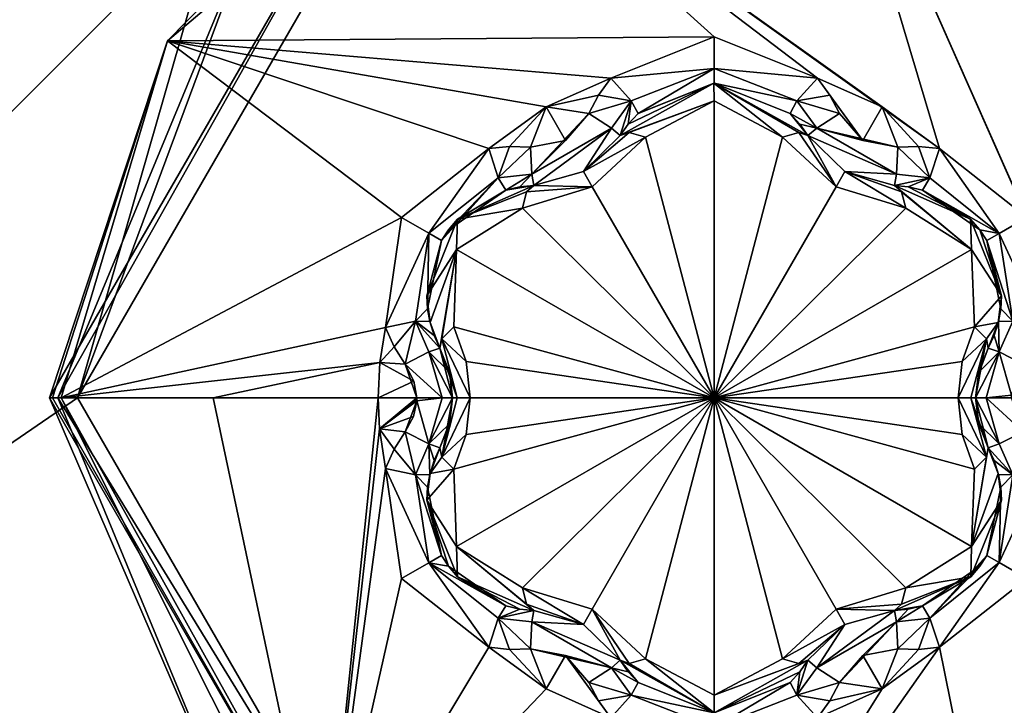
# Model space of a CAD drawing. Header units: metres. Extents: x -205 to 205, y -82 to 82.
# Tile 286 of 426: x 31.04 to 38.07, y 46.8 to 51.7. Entities that reach past the tile are written whole.
import ezdxf

# ---------------------------------------------------------------- set-up
doc = ezdxf.new("R2010")
doc.units = ezdxf.units.M
doc.layers.add('solid_PRT0003', color=7, linetype='CONTINUOUS')

msp = doc.modelspace()

# ---------------------------------------------------------------- linework, layer by layer
at = {"layer": 'solid_PRT0003'}
for points in [[(0, -75), (0, 75), (200, 75)], [(200, -75), (0, -75), (200, 75)], [(24.12355, 47.959885, 1.5), (33.837666, 56.110996, 1.5), (0, 75, 1.5)], [(155.12355, 47.959885, 1.5), (164.837662, 56.110996, 1.5), (0, 75, 1.5)], [(152.359421, 46.364033, 1.5), (155.12355, 47.959885, 1.5), (0, 75, 1.5)], [(82.463356, 59.144901, 1.5), (152.359421, 46.364033, 1.5), (0, 75, 1.5)], [(24.467134, 47.550419, 1.654846), (33.837666, 56.110996, 1.5), (24.12355, 47.959885, 1.5)], [(34.181252, 55.70153, 1.654846), (33.837666, 56.110996, 1.5), (24.467134, 47.550419, 1.654846)], [(34.181252, 55.70153, 1.654846), (24.467134, 47.550419, 1.654846), (24.704315, 47.267757, 2.071429)], [(34.181252, 55.70153, 1.654846), (24.704315, 47.267757, 2.071429), (32.349442, 53.761646, 1.962234)], [(31.757359, 53.242641, 1.989862), (32.349442, 53.761646, 1.962234), (24.704315, 47.267757, 2.071429)], [(37.610207, 50.782112, 18.393747), (36.76886, 53.602894, 17.260666), (34.126003, 53.273865, 17.260666)], [(38.320641, 50.101761, 18.339132), (39.160896, 52.433151, 17.260666), (36.76886, 53.602894, 17.260666)], [(38.234951, 50.290222, 18.335142), (36.76886, 53.602894, 17.260666), (37.610207, 50.782112, 18.393747)], [(38.320641, 50.101761, 18.339132), (36.76886, 53.602894, 17.260666), (38.234951, 50.290222, 18.335142)], [(32.093388, 51.552677, 17.260666), (34.126003, 53.273865, 17.260666), (33.624992, 53.113617, 17.098219)], [(36.000004, 51.580647, 18.335138), (34.126003, 53.273865, 17.260666), (32.093388, 51.552677, 17.260666)], [(37.200874, 51.080048, 18.393747), (34.126003, 53.273865, 17.260666), (36.738251, 51.285534, 18.393747)], [(36.000004, 51.580647, 18.335138), (36.738251, 51.285534, 18.393747), (34.126003, 53.273865, 17.260666)], [(37.610207, 50.782112, 18.393747), (34.126003, 53.273865, 17.260666), (37.200874, 51.080048, 18.393747)], [(22.412584, 43.790237, 12.882648), (31.964466, 53.035534, 13.207107), (31.757359, 53.242641, 12.5)], [(22.444714, 43.914734, 12.646502), (22.412584, 43.790237, 12.882648), (31.757359, 53.242641, 12.5)], [(22.479185, 43.964466, 12.5), (22.444714, 43.914734, 12.646502), (31.757359, 53.242641, 12.5)], [(31.757359, 53.242641, 12.5), (23.929039, 45.414322, 3.196684), (22.479185, 43.964466, 3.444855)], [(22.479185, 43.964466, 12.5), (31.757359, 53.242641, 12.5), (22.479185, 43.964466, 3.444855)], [(31.757359, 53.242641, 12.5), (25.196232, 46.681515, 3.004873), (23.929039, 45.414322, 3.196684)], [(31.576914, 53.062195, 2.029376), (31.757359, 53.242641, 1.989862), (24.704315, 47.267757, 2.071429)], [(31.757359, 53.242641, 12.5), (28.7278, 50.213081, 2.590601), (25.196232, 46.681515, 3.004873)], [(31.757359, 53.242641, 12.5), (31.405127, 52.890408, 2.071429), (28.7278, 50.213081, 2.590601)], [(31.576914, 53.062195, 2.029376), (24.704315, 47.267757, 2.071429), (31.405127, 52.890408, 2.071429)], [(31.25, 49, 13.7), (31.25, 49, 17.098219), (33.624992, 53.113617, 17.098219)], [(32.093388, 51.552677, 17.260666), (33.624992, 53.113617, 17.098219), (31.25, 49, 17.098219)], [(33.624992, 53.113617, 13.7), (31.25, 49, 13.7), (33.624992, 53.113617, 17.098219)], [(31.308578, 49, 13.558578), (31.25, 49, 13.7), (33.624992, 53.113617, 13.7)], [(32.682663, 52.317337, 13.558578), (31.308578, 49, 13.558578), (33.624992, 53.113617, 13.7)], [(22.412584, 43.790237, 12.882648), (22.59115, 43.655769, 13.211638), (31.964466, 53.035534, 13.207107)], [(22.59115, 43.655769, 13.211638), (23.042608, 43.498199, 13.462326), (31.964466, 53.035534, 13.207107)], [(23.042608, 43.498199, 13.462326), (23.428932, 43.5, 13.5), (31.964466, 53.035534, 13.207107)], [(31.964466, 53.035534, 13.207107), (23.428932, 43.5, 13.5), (32.464466, 52.535534, 13.5)], [(33.724743, 52.940262, 13.5), (32.464466, 52.535534, 13.5), (31.450001, 49, 13.5)], [(32.682663, 52.317337, 13.558578), (33.724743, 52.940262, 13.5), (31.450001, 49, 13.5)], [(31.405127, 52.890408, 2.071429), (24.704315, 47.267757, 2.071429), (24.913517, 47.01844, 2.585031)], [(28.7278, 50.213081, 2.590601), (31.405127, 52.890408, 2.071429), (24.913517, 47.01844, 2.585031)], [(31.450001, 49, 13.5), (32.464466, 52.535534, 13.5), (23.428932, 43.5, 13.5)], [(32.682663, 52.317337, 13.558578), (31.450001, 49, 13.5), (31.308578, 49, 13.558578)], [(31.272049, 49, 17.189507), (32.093388, 51.552677, 17.260666), (31.25, 49, 17.098219)], [(31.272049, 49, 17.189507), (31.333334, 49, 17.260666), (32.093388, 51.552677, 17.260666)], [(33.765095, 50.290321, 18.33514), (32.093388, 51.552677, 17.260666), (31.333334, 49, 17.260666)], [(36.000004, 51.580647, 18.335138), (32.093388, 51.552677, 17.260666), (35.261749, 51.285534, 18.393747)], [(34.799061, 51.080006, 18.393747), (32.093388, 51.552677, 17.260666), (34.389793, 50.782112, 18.393747)], [(33.765095, 50.290321, 18.33514), (34.389793, 50.782112, 18.393747), (32.093388, 51.552677, 17.260666)], [(35.261749, 51.285534, 18.393747), (32.093388, 51.552677, 17.260666), (34.799061, 51.080006, 18.393747)], [(36, 51.354477, 18.301785), (36.000004, 51.580647, 18.335138), (35.261749, 51.285534, 18.393747)], [(36, 51.354477, 18.301785), (36.738251, 51.285534, 18.393747), (36.000004, 51.580647, 18.335138)], [(35.408405, 51.123291, 18.352715), (36, 51.354477, 18.301785), (35.261749, 51.285534, 18.393747)], [(35.408405, 51.123291, 18.352715), (35.45715, 51.033001, 18.155281), (36, 51.354477, 18.301785)], [(35.45715, 51.033001, 18.155281), (36, 51.25, 18.098503), (36, 51.354477, 18.301785)], [(36, 51.354477, 18.301785), (36.591599, 51.123291, 18.352713), (36.738251, 51.285534, 18.393747)], [(36, 51.354477, 18.301785), (36, 51.25, 18.098503), (36.591599, 51.123291, 18.352713)], [(35.173611, 51.164639, 18.416397), (35.261749, 51.285534, 18.393747), (34.799061, 51.080006, 18.393747)], [(35.408405, 51.123291, 18.352715), (35.261749, 51.285534, 18.393747), (35.173611, 51.164639, 18.416397)], [(35.329273, 50.875149, 18.184393), (35.329273, 50.875149, 16.770613), (35.999256, 51.25, 16.884211)], [(35.99995, 51.124992, 16.667706), (35.999256, 51.25, 16.884211), (35.329273, 50.875149, 16.770613)], [(35.386734, 50.956524, 18.172403), (35.329273, 50.875149, 18.184393), (35.999256, 51.25, 16.884211)], [(35.386734, 50.956524, 18.172403), (35.999256, 51.25, 16.884211), (35.45715, 51.033001, 18.155281)], [(35.999256, 51.25, 16.884211), (36, 51.25, 18.098503), (35.45715, 51.033001, 18.155281)], [(35.999256, 51.25, 16.884211), (36.670727, 50.875149, 16.770613), (36, 51.25, 18.098503)], [(36.60606, 50.896801, 16.639412), (36.670727, 50.875149, 16.770613), (35.999256, 51.25, 16.884211)], [(36.489532, 50.865055, 16.554106), (36.60606, 50.896801, 16.639412), (35.999256, 51.25, 16.884211)], [(35.99995, 51.124992, 16.667706), (36.489532, 50.865055, 16.554106), (35.999256, 51.25, 16.884211)], [(36, 51.25, 18.098503), (36.54285, 51.033001, 18.155281), (36.591599, 51.123291, 18.352713)], [(36.670727, 50.875149, 16.770613), (36.54285, 51.033001, 18.155281), (36, 51.25, 18.098503)], [(36.591599, 51.123291, 18.352713), (36.826378, 51.164654, 18.416395), (36.738251, 51.285534, 18.393747)], [(37.062168, 50.840317, 18.43961), (36.738251, 51.285534, 18.393747), (36.826378, 51.164654, 18.416395)], [(37.062168, 50.840317, 18.43961), (37.200874, 51.080048, 18.393747), (36.738251, 51.285534, 18.393747)], [(35.104176, 51.033775, 18.432564), (35.173611, 51.164639, 18.416397), (34.799061, 51.080006, 18.393747)], [(35.408405, 51.123291, 18.352715), (35.173611, 51.164639, 18.416397), (35.104176, 51.033775, 18.432564)], [(36.591599, 51.123291, 18.352713), (36.895824, 51.033775, 18.432564), (36.826378, 51.164654, 18.416395)], [(37.062168, 50.840317, 18.43961), (36.826378, 51.164654, 18.416395), (36.895824, 51.033775, 18.432564)], [(35.265926, 50.929127, 18.369303), (35.408405, 51.123291, 18.352715), (35.104176, 51.033775, 18.432564)], [(35.265926, 50.929127, 18.369303), (35.329273, 50.875149, 18.184393), (35.408405, 51.123291, 18.352715)], [(35.99995, 51.124992, 16.667706), (35.329273, 50.875149, 16.770613), (35.393932, 50.896805, 16.639412)], [(35.386734, 50.956524, 18.172403), (35.408405, 51.123291, 18.352715), (35.329273, 50.875149, 18.184393)], [(35.386734, 50.956524, 18.172403), (35.45715, 51.033001, 18.155281), (35.408405, 51.123291, 18.352715)], [(35.99995, 51.124992, 16.667706), (35.393932, 50.896805, 16.639412), (35.510468, 50.865055, 16.554106)], [(36, 49, 15.440842), (35.99995, 51.124992, 16.667706), (35.510468, 50.865055, 16.554106)], [(36, 49, 15.440842), (36.489532, 50.865055, 16.554106), (35.99995, 51.124992, 16.667706)], [(36.591599, 51.123291, 18.352713), (36.54285, 51.033001, 18.155281), (36.734074, 50.929127, 18.369303)], [(36.591599, 51.123291, 18.352713), (36.734074, 50.929127, 18.369303), (36.895824, 51.033775, 18.432564)], [(34.799061, 51.080006, 18.393747), (34.389793, 50.782112, 18.393747), (34.538544, 50.797993, 18.416395)], [(34.799061, 51.080006, 18.393747), (34.538544, 50.797993, 18.416395), (34.686611, 50.792694, 18.432564)], [(34.937729, 50.840256, 18.43961), (34.799061, 51.080006, 18.393747), (34.686611, 50.792694, 18.432564)], [(34.696362, 50.600288, 18.369303), (35.104176, 51.033775, 18.432564), (34.937729, 50.840256, 18.43961)], [(35.265926, 50.929127, 18.369303), (35.104176, 51.033775, 18.432564), (34.696362, 50.600288, 18.369303)], [(34.937729, 50.840256, 18.43961), (35.104176, 51.033775, 18.432564), (34.799061, 51.080006, 18.393747)], [(36.54285, 51.033001, 18.155281), (36.613262, 50.956532, 18.172401), (36.734074, 50.929127, 18.369303)], [(36.670727, 50.875149, 16.770613), (36.613262, 50.956532, 18.172401), (36.54285, 51.033001, 18.155281)], [(36.734074, 50.929127, 18.369303), (37.062168, 50.840317, 18.43961), (36.895824, 51.033775, 18.432564)], [(37.062168, 50.840317, 18.43961), (37.313389, 50.792694, 18.432564), (37.200874, 51.080048, 18.393747)], [(37.461437, 50.797993, 18.416397), (37.610207, 50.782112, 18.393747), (37.200874, 51.080048, 18.393747)], [(37.313389, 50.792694, 18.432564), (37.461437, 50.797993, 18.416397), (37.200874, 51.080048, 18.393747)], [(36.613262, 50.956532, 18.172401), (36.670727, 50.875149, 18.184393), (36.734074, 50.929127, 18.369303)], [(36.670727, 50.875149, 16.770613), (36.670727, 50.875149, 18.184393), (36.613262, 50.956532, 18.172401)], [(35.265926, 50.929127, 18.369303), (34.696362, 50.600288, 18.369303), (34.711437, 50.518444, 18.184393)], [(35.065498, 50.618641, 18.189688), (35.265926, 50.929127, 18.369303), (34.711437, 50.518444, 18.184393)], [(35.065491, 50.618633, 16.664257), (35.393932, 50.896805, 16.639412), (35.329273, 50.875149, 16.770613)], [(35.065491, 50.618633, 16.664257), (35.510468, 50.865055, 16.554106), (35.393932, 50.896805, 16.639412)], [(35.065498, 50.618641, 18.189688), (35.329273, 50.875149, 18.184393), (35.265926, 50.929127, 18.369303)], [(36.872017, 50.51038, 16.44776), (36.60606, 50.896801, 16.639412), (36.489532, 50.865055, 16.554106)], [(36.872017, 50.51038, 16.44776), (36.670727, 50.875149, 16.770613), (36.60606, 50.896801, 16.639412)], [(37.303638, 50.600288, 18.369303), (36.734074, 50.929127, 18.369303), (36.670727, 50.875149, 18.184393)], [(36.734074, 50.929127, 18.369303), (37.313389, 50.792694, 18.432564), (37.062168, 50.840317, 18.43961)], [(37.303638, 50.600288, 18.369303), (37.313389, 50.792694, 18.432564), (36.734074, 50.929127, 18.369303)], [(34.696362, 50.600288, 18.369303), (34.937729, 50.840256, 18.43961), (34.686611, 50.792694, 18.432564)], [(35.065491, 50.618633, 16.664257), (35.329273, 50.875149, 16.770613), (35.065498, 50.618641, 18.189688)], [(35.065491, 50.618633, 16.664257), (35.127983, 50.510384, 16.447762), (35.510468, 50.865055, 16.554106)], [(35.065498, 50.618641, 18.189688), (35.329273, 50.875149, 16.770613), (35.329273, 50.875149, 18.184393)], [(35.127983, 50.510384, 16.447762), (36, 49, 15.440842), (35.510468, 50.865055, 16.554106)], [(36, 49, 15.440842), (36.872017, 50.51038, 16.44776), (36.489532, 50.865055, 16.554106)], [(36.934544, 50.618614, 18.189684), (37.303638, 50.600288, 18.369303), (36.670727, 50.875149, 18.184393)], [(36.934555, 50.61861, 16.664257), (36.934544, 50.618614, 18.189684), (36.670727, 50.875149, 18.184393)], [(36.934555, 50.61861, 16.664257), (36.670727, 50.875149, 18.184393), (36.670727, 50.875149, 16.770613)], [(36.934555, 50.61861, 16.664257), (36.670727, 50.875149, 16.770613), (36.872017, 50.51038, 16.44776)], [(33.960945, 50.177246, 18.301798), (34.389793, 50.782112, 18.393747), (33.765095, 50.290321, 18.33514)], [(33.960945, 50.177246, 18.301798), (34.456974, 50.573986, 18.352713), (34.389793, 50.782112, 18.393747)], [(34.456974, 50.573986, 18.352713), (34.538544, 50.797993, 18.416395), (34.389793, 50.782112, 18.393747)], [(34.456974, 50.573986, 18.352713), (34.686611, 50.792694, 18.432564), (34.538544, 50.797993, 18.416395)], [(34.696362, 50.600288, 18.369303), (34.686611, 50.792694, 18.432564), (34.456974, 50.573986, 18.352713)], [(37.543026, 50.573982, 18.352715), (37.313389, 50.792694, 18.432564), (37.303638, 50.600288, 18.369303)], [(37.543026, 50.573982, 18.352715), (37.461437, 50.797993, 18.416397), (37.313389, 50.792694, 18.432564)], [(37.543026, 50.573982, 18.352715), (37.610207, 50.782112, 18.393747), (37.461437, 50.797993, 18.416397)], [(38.037525, 50.176365, 18.300522), (37.610207, 50.782112, 18.393747), (37.543026, 50.573982, 18.352715)], [(38.234951, 50.290222, 18.335142), (37.610207, 50.782112, 18.393747), (38.037525, 50.176365, 18.300522)], [(34.696362, 50.600288, 18.369303), (34.456974, 50.573986, 18.352713), (34.510796, 50.486622, 18.155281)], [(34.612225, 50.509365, 18.172401), (34.696362, 50.600288, 18.369303), (34.510796, 50.486622, 18.155281)], [(34.612225, 50.509365, 18.172401), (34.711437, 50.518444, 18.184393), (34.696362, 50.600288, 18.369303)], [(35.065491, 50.618633, 16.664257), (35.065498, 50.618641, 18.189688), (34.711437, 50.518444, 18.184393)], [(34.711437, 50.518444, 16.770613), (35.127983, 50.510384, 16.447762), (35.065491, 50.618633, 16.664257)], [(34.711437, 50.518444, 16.770613), (35.065491, 50.618633, 16.664257), (34.711437, 50.518444, 18.184393)], [(36.934555, 50.61861, 16.664257), (36.872017, 50.51038, 16.44776), (37.370419, 50.356476, 16.554106)], [(36.934544, 50.618614, 18.189684), (37.288563, 50.518444, 18.184393), (37.303638, 50.600288, 18.369303)], [(37.288563, 50.518444, 16.770613), (37.288563, 50.518444, 18.184393), (36.934544, 50.618614, 18.189684)], [(37.288563, 50.518444, 16.770613), (36.934544, 50.618614, 18.189684), (36.934555, 50.61861, 16.664257)], [(37.339649, 50.473274, 16.639412), (36.934555, 50.61861, 16.664257), (37.370419, 50.356476, 16.554106)], [(37.339649, 50.473274, 16.639412), (37.288563, 50.518444, 16.770613), (36.934555, 50.61861, 16.664257)], [(37.543026, 50.573982, 18.352715), (37.303638, 50.600288, 18.369303), (37.288563, 50.518444, 18.184393)], [(33.960945, 50.177246, 18.301798), (34.051445, 50.125, 18.098503), (34.456974, 50.573986, 18.352713)], [(34.051445, 50.125, 18.098503), (34.101917, 50.201717, 18.099911), (34.456974, 50.573986, 18.352713)], [(34.101917, 50.201717, 18.099911), (34.510796, 50.486622, 18.155281), (34.456974, 50.573986, 18.352713)], [(37.387768, 50.509365, 18.172403), (37.543026, 50.573982, 18.352715), (37.288563, 50.518444, 18.184393)], [(37.387768, 50.509365, 18.172403), (37.489204, 50.486622, 18.155281), (37.543026, 50.573982, 18.352715)], [(38.037525, 50.176365, 18.300522), (37.543026, 50.573982, 18.352715), (37.489204, 50.486622, 18.155281)], [(34.16626, 50.277569, 16.877523), (34.510796, 50.486622, 18.155281), (34.101917, 50.201717, 18.099911)], [(34.16626, 50.277569, 16.877523), (34.711437, 50.518444, 16.770613), (34.510796, 50.486622, 18.155281)], [(34.16626, 50.277569, 16.877523), (34.660355, 50.473267, 16.639412), (34.711437, 50.518444, 16.770613)], [(34.16626, 50.277569, 16.877523), (34.629581, 50.356476, 16.554106), (34.660355, 50.473267, 16.639412)], [(34.711437, 50.518444, 16.770613), (34.612225, 50.509365, 18.172401), (34.510796, 50.486622, 18.155281)], [(34.711437, 50.518444, 16.770613), (34.711437, 50.518444, 18.184393), (34.612225, 50.509365, 18.172401)], [(35.127983, 50.510384, 16.447762), (34.629581, 50.356476, 16.554106), (36, 49, 15.440842)], [(34.660355, 50.473267, 16.639412), (34.629581, 50.356476, 16.554106), (35.127983, 50.510384, 16.447762)], [(34.660355, 50.473267, 16.639412), (35.127983, 50.510384, 16.447762), (34.711437, 50.518444, 16.770613)], [(36, 49, 15.440842), (37.370419, 50.356476, 16.554106), (36.872017, 50.51038, 16.44776)], [(37.833153, 50.278179, 16.877464), (37.387768, 50.509365, 18.172403), (37.288563, 50.518444, 18.184393)], [(37.833153, 50.278179, 16.877464), (37.288563, 50.518444, 18.184393), (37.288563, 50.518444, 16.770613)], [(37.339649, 50.473274, 16.639412), (37.840271, 50.062546, 16.667706), (37.288563, 50.518444, 16.770613)], [(37.833153, 50.278179, 16.877464), (37.288563, 50.518444, 16.770613), (37.840271, 50.062546, 16.667706)], [(37.339649, 50.473274, 16.639412), (37.370419, 50.356476, 16.554106), (37.840271, 50.062546, 16.667706)], [(37.833153, 50.278179, 16.877464), (37.489204, 50.486622, 18.155281), (37.387768, 50.509365, 18.172403)], [(37.898083, 50.201717, 18.099911), (38.037525, 50.176365, 18.300522), (37.489204, 50.486622, 18.155281)], [(37.833153, 50.278179, 16.877464), (37.898083, 50.201717, 18.099911), (37.489204, 50.486622, 18.155281)], [(34.629581, 50.356476, 16.554106), (34.159676, 50.06245, 16.667706), (36, 49, 15.440842)], [(34.16626, 50.277569, 16.877523), (34.159676, 50.06245, 16.667706), (34.629581, 50.356476, 16.554106)], [(36, 49, 15.440842), (37.840271, 50.062546, 16.667706), (37.370419, 50.356476, 16.554106)], [(33.765095, 50.290321, 18.33514), (31.333334, 49, 17.260666), (33.651543, 49.503422, 18.393747)], [(33.960945, 50.177246, 18.301798), (33.765095, 50.290321, 18.33514), (33.651543, 49.503422, 18.393747)], [(34.16626, 50.277569, 16.877523), (33.945938, 49.731251, 16.853399), (34.159676, 50.06245, 16.667706)], [(34.16626, 50.277569, 16.877523), (34.051445, 50.125, 18.098503), (33.945938, 49.731251, 18.126162)], [(34.16626, 50.277569, 16.877523), (33.945938, 49.731251, 18.126162), (33.945938, 49.731251, 16.853399)], [(34.16626, 50.277569, 16.877523), (34.101917, 50.201717, 18.099911), (34.051445, 50.125, 18.098503)], [(37.833153, 50.278179, 16.877464), (38.054062, 49.731251, 16.853397), (37.898083, 50.201717, 18.099911)], [(37.833153, 50.278179, 16.877464), (37.840271, 50.062546, 16.667706), (38.054062, 49.731251, 16.853397)], [(38.234951, 50.290222, 18.335142), (38.037525, 50.176365, 18.300522), (38.348457, 49.503422, 18.393747)], [(33.960945, 50.177246, 18.301798), (33.651543, 49.503422, 18.393747), (33.865379, 49.549309, 18.352715)], [(33.951431, 49.638405, 18.139544), (33.960945, 50.177246, 18.301798), (33.865379, 49.549309, 18.352715)], [(33.951431, 49.638405, 18.139544), (34.051445, 50.125, 18.098503), (33.960945, 50.177246, 18.301798)], [(37.898083, 50.201717, 18.099911), (37.948555, 50.125, 18.098503), (38.037525, 50.176365, 18.300522)], [(38.054062, 49.731251, 16.853397), (37.948555, 50.125, 18.098503), (37.898083, 50.201717, 18.099911)], [(38.037525, 50.176365, 18.300522), (37.948555, 50.125, 18.098503), (38.134624, 49.549309, 18.352711)], [(38.037525, 50.176365, 18.300522), (38.134624, 49.549309, 18.352711), (38.348457, 49.503422, 18.393747)], [(33.951431, 49.638405, 18.139544), (33.945938, 49.731251, 18.126162), (34.051445, 50.125, 18.098503)], [(37.948555, 50.125, 18.098503), (38.048569, 49.638405, 18.139544), (38.134624, 49.549309, 18.352711)], [(37.948555, 50.125, 18.098503), (38.054062, 49.731251, 18.126163), (38.048569, 49.638405, 18.139544)], [(38.054062, 49.731251, 16.853397), (38.054062, 49.731251, 18.126163), (37.948555, 50.125, 18.098503)], [(33.945938, 49.731251, 16.853399), (33.969746, 49.53907, 16.818302), (34.159676, 50.06245, 16.667706)], [(33.969746, 49.53907, 16.818302), (34.040707, 49.356709, 16.770613), (34.159676, 50.06245, 16.667706)], [(34.040707, 49.356709, 16.770613), (34.054287, 49.423534, 16.63941), (34.159676, 50.06245, 16.667706)], [(34.054287, 49.423534, 16.63941), (34.140049, 49.508579, 16.554106), (34.159676, 50.06245, 16.667706)], [(34.159676, 50.06245, 16.667706), (34.140049, 49.508579, 16.554106), (36, 49, 15.440842)], [(36, 49, 15.440842), (37.859951, 49.508579, 16.554106), (37.840271, 50.062546, 16.667706)], [(38.054062, 49.731251, 16.853397), (37.840271, 50.062546, 16.667706), (37.859951, 49.508579, 16.554106)], [(33.945938, 49.731251, 16.853399), (33.951431, 49.638405, 18.139544), (33.967945, 49.546379, 18.155281)], [(33.945938, 49.731251, 16.853399), (33.967945, 49.546379, 18.155281), (33.969746, 49.53907, 16.818302)], [(33.945938, 49.731251, 16.853399), (33.945938, 49.731251, 18.126162), (33.951431, 49.638405, 18.139544)], [(38.054062, 49.731251, 16.853397), (37.859951, 49.508579, 16.554106), (38.030235, 49.539005, 16.818287)], [(38.030235, 49.539005, 16.818287), (38.048569, 49.638405, 18.139544), (38.054062, 49.731251, 18.126163)], [(38.054062, 49.731251, 16.853397), (38.030235, 49.539005, 16.818287), (38.054062, 49.731251, 18.126163)], [(33.951431, 49.638405, 18.139544), (33.865379, 49.549309, 18.352715), (33.967945, 49.546379, 18.155281)], [(38.030235, 49.539005, 16.818287), (38.032055, 49.546379, 18.155281), (38.048569, 49.638405, 18.139544)], [(38.048569, 49.638405, 18.139544), (38.032055, 49.546379, 18.155281), (38.134624, 49.549309, 18.352711)], [(33.865379, 49.549309, 18.352715), (33.651543, 49.503422, 18.393747), (33.712173, 49.366646, 18.416397)], [(33.865379, 49.549309, 18.352715), (33.712173, 49.366646, 18.416397), (33.790787, 49.241081, 18.432564)], [(33.865379, 49.549309, 18.352715), (33.790787, 49.241081, 18.432564), (33.962292, 49.328838, 18.369303)], [(33.865379, 49.549309, 18.352715), (33.962292, 49.328838, 18.369303), (34.040707, 49.356709, 18.184393)], [(33.998966, 49.447159, 18.172403), (33.865379, 49.549309, 18.352715), (34.040707, 49.356709, 18.184393)], [(33.998966, 49.447159, 18.172403), (33.967945, 49.546379, 18.155281), (33.865379, 49.549309, 18.352715)], [(33.969746, 49.53907, 16.818302), (33.967945, 49.546379, 18.155281), (33.998966, 49.447159, 18.172403)], [(38.001038, 49.447166, 18.172401), (38.032055, 49.546379, 18.155281), (38.030235, 49.539005, 16.818287)], [(38.037716, 49.328838, 18.369303), (38.032055, 49.546379, 18.155281), (38.001038, 49.447166, 18.172401)], [(38.037716, 49.328838, 18.369303), (38.134624, 49.549309, 18.352711), (38.032055, 49.546379, 18.155281)], [(38.037716, 49.328838, 18.369303), (38.209213, 49.241081, 18.432564), (38.134624, 49.549309, 18.352711)], [(33.651543, 49.503422, 18.393747), (31.333334, 49, 17.260666), (33.611565, 49.25312, 18.393747)], [(33.712173, 49.366646, 18.416397), (33.651543, 49.503422, 18.393747), (33.611565, 49.25312, 18.393747)], [(33.969746, 49.53907, 16.818302), (33.998966, 49.447159, 18.172403), (34.040707, 49.356709, 18.184393)], [(33.969746, 49.53907, 16.818302), (34.040707, 49.356709, 18.184393), (34.040707, 49.356709, 16.770613)], [(34.054287, 49.423534, 16.63941), (34.227245, 49.261578, 16.475424), (34.140049, 49.508579, 16.554106)], [(34.140049, 49.508579, 16.554106), (34.227245, 49.261578, 16.475424), (36, 49, 15.440842)], [(36, 49, 15.440842), (37.772724, 49.261433, 16.475393), (37.859951, 49.508579, 16.554106)], [(37.945709, 49.423534, 16.639412), (37.859951, 49.508579, 16.554106), (37.772724, 49.261433, 16.475393)], [(37.945709, 49.423534, 16.639412), (38.030235, 49.539005, 16.818287), (37.859951, 49.508579, 16.554106)], [(37.945709, 49.423534, 16.639412), (37.959293, 49.356709, 16.770613), (38.030235, 49.539005, 16.818287)], [(38.001038, 49.447166, 18.172401), (38.030235, 49.539005, 16.818287), (37.959293, 49.356709, 16.770613)], [(34.164459, 49, 16.539265), (34.054287, 49.423534, 16.63941), (34.040707, 49.356709, 16.770613)], [(34.054287, 49.423534, 16.63941), (34.255966, 49, 16.44776), (34.227245, 49.261578, 16.475424)], [(34.164459, 49, 16.539265), (34.255966, 49, 16.44776), (34.054287, 49.423534, 16.63941)], [(37.945709, 49.423534, 16.639412), (37.772724, 49.261433, 16.475393), (37.744034, 49, 16.44776)], [(37.835541, 49, 16.539265), (37.945709, 49.423534, 16.639412), (37.744034, 49, 16.44776)], [(37.835541, 49, 16.539265), (37.869034, 49, 16.664267), (37.945709, 49.423534, 16.639412)], [(37.869034, 49, 16.664267), (37.888771, 49.170933, 16.68853), (37.945709, 49.423534, 16.639412)], [(37.888771, 49.170933, 16.68853), (37.959293, 49.356709, 16.770613), (37.945709, 49.423534, 16.639412)], [(37.959293, 49.356709, 18.184393), (38.001038, 49.447166, 18.172401), (37.959293, 49.356709, 16.770613)], [(38.037716, 49.328838, 18.369303), (38.001038, 49.447166, 18.172401), (37.959293, 49.356709, 18.184393)], [(33.790787, 49.241081, 18.432564), (33.712173, 49.366646, 18.416397), (33.611565, 49.25312, 18.393747)], [(34.107807, 49.184944, 18.188997), (34.040707, 49.356709, 18.184393), (33.962292, 49.328838, 18.369303)], [(34.040707, 49.356709, 16.770613), (34.040707, 49.356709, 18.184393), (34.107807, 49.184944, 18.188997)], [(34.111221, 49.170956, 16.688538), (34.040707, 49.356709, 16.770613), (34.107807, 49.184944, 18.188997)], [(34.130966, 49, 16.664267), (34.164459, 49, 16.539265), (34.040707, 49.356709, 16.770613)], [(34.111221, 49.170956, 16.688538), (34.130966, 49, 16.664267), (34.040707, 49.356709, 16.770613)], [(37.888771, 49.170933, 16.68853), (37.959293, 49.356709, 18.184393), (37.959293, 49.356709, 16.770613)], [(37.892189, 49.184921, 18.188999), (37.959293, 49.356709, 18.184393), (37.888771, 49.170933, 16.68853)], [(38.037716, 49.328838, 18.369303), (37.959293, 49.356709, 18.184393), (37.892189, 49.184921, 18.188999)], [(33.962292, 49.328838, 18.369303), (33.790787, 49.241081, 18.432564), (34.055683, 49, 18.36849)], [(33.962292, 49.328838, 18.369303), (34.055683, 49, 18.36849), (34.130966, 49, 18.189676)], [(34.107807, 49.184944, 18.188997), (33.962292, 49.328838, 18.369303), (34.130966, 49, 18.189676)], [(34.227245, 49.261578, 16.475424), (34.255966, 49, 16.44776), (36, 49, 15.440842)], [(36, 49, 15.440842), (37.744034, 49, 16.44776), (37.772724, 49.261433, 16.475393)], [(38.037716, 49.328838, 18.369303), (37.892189, 49.184921, 18.188999), (37.869034, 49, 18.189676)], [(38.037716, 49.328838, 18.369303), (37.869034, 49, 18.189676), (37.944317, 49, 18.36849)], [(38.037716, 49.328838, 18.369303), (37.944317, 49, 18.36849), (38.125484, 49.021362, 18.439592)], [(38.037716, 49.328838, 18.369303), (38.125484, 49.021362, 18.439592), (38.209213, 49.241081, 18.432564)], [(33.611565, 49.25312, 18.393747), (31.333334, 49, 17.260666), (32.42065, 49, 17.9174)], [(33.611565, 49.25312, 18.393747), (32.42065, 49, 17.9174), (33.598206, 49, 18.393753)], [(33.854595, 49.12056, 18.438765), (33.611565, 49.25312, 18.393747), (33.598206, 49, 18.393753)], [(33.854595, 49.12056, 18.438765), (33.790787, 49.241081, 18.432564), (33.611565, 49.25312, 18.393747)], [(33.875149, 49, 18.43961), (33.790787, 49.241081, 18.432564), (33.854595, 49.12056, 18.438765)], [(34.055683, 49, 18.36849), (33.790787, 49.241081, 18.432564), (33.875149, 49, 18.43961)], [(33.875149, 49, 18.43961), (33.854595, 49.12056, 18.438765), (33.598206, 49, 18.393753)], [(34.111221, 49.170956, 16.688538), (34.107807, 49.184944, 18.188997), (34.130966, 49, 18.189676)], [(34.111221, 49.170956, 16.688538), (34.130966, 49, 18.189676), (34.130966, 49, 16.664267)], [(37.892189, 49.184921, 18.188999), (37.888771, 49.170933, 16.68853), (37.869034, 49, 16.664267)], [(37.869034, 49, 18.189676), (37.892189, 49.184921, 18.188999), (37.869034, 49, 16.664267)], [(33.725079, 45.059544, 13.5), (31.450001, 49, 13.5), (23.428932, 43.5, 13.5)], [(33.625015, 44.886372, 13.7), (31.25, 49, 17.098219), (31.25, 49, 13.7)], [(33.625015, 44.886372, 17.098219), (31.272049, 49, 17.189507), (31.25, 49, 17.098219)], [(33.625015, 44.886372, 13.7), (33.625015, 44.886372, 17.098219), (31.25, 49, 17.098219)], [(32.682663, 45.682663, 13.558578), (33.625015, 44.886372, 13.7), (31.25, 49, 13.7)], [(32.682663, 45.682663, 13.558578), (31.25, 49, 13.7), (31.308578, 49, 13.558578)], [(33.625015, 44.886372, 17.098219), (31.333334, 49, 17.260666), (31.272049, 49, 17.189507)], [(31.308578, 49, 13.558578), (31.450001, 49, 13.5), (33.725079, 45.059544, 13.5)], [(32.682663, 45.682663, 13.558578), (31.308578, 49, 13.558578), (33.725079, 45.059544, 13.5)], [(33.625015, 44.886372, 17.098219), (33.212608, 45.257244, 17.260666), (31.333334, 49, 17.260666)], [(32.42065, 49, 17.9174), (31.333334, 49, 17.260666), (33.212608, 45.257244, 17.260666)], [(33.598206, 49, 18.393753), (32.42065, 49, 17.9174), (33.212608, 45.257244, 17.260666)], [(33.608345, 48.77932, 18.393745), (33.598206, 49, 18.393753), (33.212608, 45.257244, 17.260666)], [(33.875149, 49, 18.43961), (33.598206, 49, 18.393753), (33.608345, 48.77932, 18.393745)], [(33.874985, 48.989315, 18.439604), (33.875149, 49, 18.43961), (33.608345, 48.77932, 18.393745)], [(33.874516, 48.978638, 18.439592), (33.874985, 48.989315, 18.439604), (33.608345, 48.77932, 18.393745)], [(33.874516, 48.978638, 18.439592), (33.875149, 49, 18.43961), (33.874985, 48.989315, 18.439604)], [(34.055683, 49, 18.36849), (33.875149, 49, 18.43961), (33.874516, 48.978638, 18.439592)], [(34.055683, 49, 18.36849), (33.874516, 48.978638, 18.439592), (33.962284, 48.671162, 18.369303)], [(34.130966, 49, 18.189676), (34.055683, 49, 18.36849), (33.962284, 48.671162, 18.369303)], [(34.107811, 48.815079, 18.188999), (34.130966, 49, 18.189676), (33.962284, 48.671162, 18.369303)], [(34.054291, 48.576466, 16.639412), (34.227276, 48.738567, 16.475393), (34.255966, 49, 16.44776)], [(34.054291, 48.576466, 16.639412), (34.255966, 49, 16.44776), (34.164459, 49, 16.539265)], [(34.054291, 48.576466, 16.639412), (34.164459, 49, 16.539265), (34.130966, 49, 16.664267)], [(34.111229, 48.829067, 16.68853), (34.054291, 48.576466, 16.639412), (34.130966, 49, 16.664267)], [(34.130966, 49, 16.664267), (34.130966, 49, 18.189676), (34.107811, 48.815079, 18.188999)], [(34.111229, 48.829067, 16.68853), (34.130966, 49, 16.664267), (34.107811, 48.815079, 18.188999)], [(34.140049, 48.491421, 16.554106), (34.159729, 47.937454, 16.667706), (36, 49, 15.440842)], [(34.227276, 48.738567, 16.475393), (34.140049, 48.491421, 16.554106), (36, 49, 15.440842)], [(34.159729, 47.937454, 16.667706), (34.629581, 47.643524, 16.554106), (36, 49, 15.440842)], [(34.227276, 48.738567, 16.475393), (36, 49, 15.440842), (34.255966, 49, 16.44776)], [(34.629581, 47.643524, 16.554106), (35.127983, 47.48962, 16.44776), (36, 49, 15.440842)], [(35.127983, 47.48962, 16.44776), (35.510468, 47.134945, 16.554106), (36, 49, 15.440842)], [(35.510468, 47.134945, 16.554106), (36.00005, 46.875008, 16.667706), (36, 49, 15.440842)], [(37.772755, 48.738422, 16.475424), (37.744034, 49, 16.44776), (36, 49, 15.440842)], [(37.840324, 47.93755, 16.667706), (37.859951, 48.491421, 16.554106), (36, 49, 15.440842)], [(37.772755, 48.738422, 16.475424), (36, 49, 15.440842), (37.859951, 48.491421, 16.554106)], [(37.840324, 47.93755, 16.667706), (36, 49, 15.440842), (37.370419, 47.643524, 16.554106)], [(36.872017, 47.489616, 16.447762), (37.370419, 47.643524, 16.554106), (36, 49, 15.440842)], [(36.489532, 47.134945, 16.554106), (36.872017, 47.489616, 16.447762), (36, 49, 15.440842)], [(36.00005, 46.875008, 16.667706), (36.489532, 47.134945, 16.554106), (36, 49, 15.440842)], [(37.945713, 48.576466, 16.63941), (37.835541, 49, 16.539265), (37.744034, 49, 16.44776)], [(37.772755, 48.738422, 16.475424), (37.945713, 48.576466, 16.63941), (37.744034, 49, 16.44776)], [(37.959293, 48.643291, 16.770613), (37.869034, 49, 16.664267), (37.835541, 49, 16.539265)], [(37.945713, 48.576466, 16.63941), (37.959293, 48.643291, 16.770613), (37.835541, 49, 16.539265)], [(37.888779, 48.829044, 16.688538), (37.869034, 49, 18.189676), (37.869034, 49, 16.664267)], [(37.888779, 48.829044, 16.688538), (37.869034, 49, 16.664267), (37.959293, 48.643291, 16.770613)], [(37.888779, 48.829044, 16.688538), (37.892193, 48.815056, 18.188997), (37.869034, 49, 18.189676)], [(38.037708, 48.671162, 18.369303), (37.869034, 49, 18.189676), (37.892193, 48.815056, 18.188997)], [(38.037708, 48.671162, 18.369303), (37.944317, 49, 18.36849), (37.869034, 49, 18.189676)], [(37.944317, 49, 18.36849), (38.124851, 49, 18.43961), (38.125484, 49.021362, 18.439592)], [(37.944317, 49, 18.36849), (38.209213, 48.758919, 18.432564), (38.124851, 49, 18.43961)], [(38.037708, 48.671162, 18.369303), (38.209213, 48.758919, 18.432564), (37.944317, 49, 18.36849)], [(33.850677, 48.868587, 18.43854), (33.874516, 48.978638, 18.439592), (33.608345, 48.77932, 18.393745)], [(33.790787, 48.758919, 18.432564), (33.874516, 48.978638, 18.439592), (33.850677, 48.868587, 18.43854)], [(33.962284, 48.671162, 18.369303), (33.874516, 48.978638, 18.439592), (33.790787, 48.758919, 18.432564)], [(33.790787, 48.758919, 18.432564), (33.850677, 48.868587, 18.43854), (33.608345, 48.77932, 18.393745)], [(33.651543, 48.496578, 18.393747), (33.608345, 48.77932, 18.393745), (33.212608, 45.257244, 17.260666)], [(33.712166, 48.633339, 18.416395), (33.608345, 48.77932, 18.393745), (33.651543, 48.496578, 18.393747)], [(33.712166, 48.633339, 18.416395), (33.790787, 48.758919, 18.432564), (33.608345, 48.77932, 18.393745)], [(34.107811, 48.815079, 18.188999), (33.962284, 48.671162, 18.369303), (34.040707, 48.643291, 18.184393)], [(34.111229, 48.829067, 16.68853), (34.107811, 48.815079, 18.188999), (34.040707, 48.643291, 18.184393)], [(34.111229, 48.829067, 16.68853), (34.040707, 48.643291, 18.184393), (34.040707, 48.643291, 16.770613)], [(34.111229, 48.829067, 16.68853), (34.040707, 48.643291, 16.770613), (34.054291, 48.576466, 16.639412)], [(37.888779, 48.829044, 16.688538), (37.959293, 48.643291, 16.770613), (37.892193, 48.815056, 18.188997)], [(37.959293, 48.643291, 16.770613), (37.959293, 48.643291, 18.184393), (37.892193, 48.815056, 18.188997)], [(38.037708, 48.671162, 18.369303), (37.892193, 48.815056, 18.188997), (37.959293, 48.643291, 18.184393)], [(33.865376, 48.450691, 18.352711), (33.790787, 48.758919, 18.432564), (33.712166, 48.633339, 18.416395)], [(33.962284, 48.671162, 18.369303), (33.790787, 48.758919, 18.432564), (33.865376, 48.450691, 18.352711)], [(34.054291, 48.576466, 16.639412), (34.140049, 48.491421, 16.554106), (34.227276, 48.738567, 16.475393)], [(37.772755, 48.738422, 16.475424), (37.859951, 48.491421, 16.554106), (37.945713, 48.576466, 16.63941)], [(38.037708, 48.671162, 18.369303), (38.134621, 48.450691, 18.352715), (38.209213, 48.758919, 18.432564)], [(33.865376, 48.450691, 18.352711), (33.712166, 48.633339, 18.416395), (33.651543, 48.496578, 18.393747)], [(33.962284, 48.671162, 18.369303), (33.865376, 48.450691, 18.352711), (33.967945, 48.453621, 18.155281)], [(33.998962, 48.552834, 18.172401), (33.962284, 48.671162, 18.369303), (33.967945, 48.453621, 18.155281)], [(33.998962, 48.552834, 18.172401), (34.040707, 48.643291, 18.184393), (33.962284, 48.671162, 18.369303)], [(33.969765, 48.460995, 16.818287), (34.040707, 48.643291, 16.770613), (33.998962, 48.552834, 18.172401)], [(33.969765, 48.460995, 16.818287), (34.054291, 48.576466, 16.639412), (34.040707, 48.643291, 16.770613)], [(34.040707, 48.643291, 16.770613), (34.040707, 48.643291, 18.184393), (33.998962, 48.552834, 18.172401)], [(37.840324, 47.93755, 16.667706), (38.030254, 48.46093, 16.818302), (37.959293, 48.643291, 16.770613)], [(37.840324, 47.93755, 16.667706), (37.959293, 48.643291, 16.770613), (37.945713, 48.576466, 16.63941)], [(38.037708, 48.671162, 18.369303), (37.959293, 48.643291, 18.184393), (38.134621, 48.450691, 18.352715)], [(38.001034, 48.552841, 18.172403), (38.134621, 48.450691, 18.352715), (37.959293, 48.643291, 18.184393)], [(38.030254, 48.46093, 16.818302), (37.959293, 48.643291, 18.184393), (37.959293, 48.643291, 16.770613)], [(38.030254, 48.46093, 16.818302), (38.001034, 48.552841, 18.172403), (37.959293, 48.643291, 18.184393)], [(33.969765, 48.460995, 16.818287), (34.140049, 48.491421, 16.554106), (34.054291, 48.576466, 16.639412)], [(37.840324, 47.93755, 16.667706), (37.945713, 48.576466, 16.63941), (37.859951, 48.491421, 16.554106)], [(33.765095, 47.709679, 18.33514), (33.651543, 48.496578, 18.393747), (33.212608, 45.257244, 17.260666)], [(33.960945, 47.82275, 18.301798), (33.651543, 48.496578, 18.393747), (33.765095, 47.709679, 18.33514)], [(33.960945, 47.82275, 18.301798), (33.865376, 48.450691, 18.352711), (33.651543, 48.496578, 18.393747)], [(33.945938, 48.268749, 16.853397), (34.159729, 47.937454, 16.667706), (34.140049, 48.491421, 16.554106)], [(33.969765, 48.460995, 16.818287), (33.945938, 48.268749, 16.853397), (34.140049, 48.491421, 16.554106)], [(33.969765, 48.460995, 16.818287), (33.998962, 48.552834, 18.172401), (33.967945, 48.453621, 18.155281)], [(38.001034, 48.552841, 18.172403), (38.032055, 48.453621, 18.155281), (38.134621, 48.450691, 18.352715)], [(38.030254, 48.46093, 16.818302), (38.032055, 48.453621, 18.155281), (38.001034, 48.552841, 18.172403)], [(38.037525, 47.823635, 18.300524), (38.234955, 47.709778, 18.335142), (38.348457, 48.496578, 18.393747)], [(38.134621, 48.450691, 18.352715), (38.037525, 47.823635, 18.300524), (38.348457, 48.496578, 18.393747)], [(33.951431, 48.361595, 18.139544), (33.967945, 48.453621, 18.155281), (33.865376, 48.450691, 18.352711)], [(34.051445, 47.875, 18.098503), (33.951431, 48.361595, 18.139544), (33.865376, 48.450691, 18.352711)], [(33.960945, 47.82275, 18.301798), (34.051445, 47.875, 18.098503), (33.865376, 48.450691, 18.352711)], [(33.969765, 48.460995, 16.818287), (33.951431, 48.361595, 18.139544), (33.945938, 48.268749, 18.126163)], [(33.969765, 48.460995, 16.818287), (33.945938, 48.268749, 18.126163), (33.945938, 48.268749, 16.853397)], [(33.969765, 48.460995, 16.818287), (33.967945, 48.453621, 18.155281), (33.951431, 48.361595, 18.139544)], [(37.840324, 47.93755, 16.667706), (38.054062, 48.268749, 16.853399), (38.030254, 48.46093, 16.818302)], [(38.030254, 48.46093, 16.818302), (38.054062, 48.268749, 16.853399), (38.032055, 48.453621, 18.155281)], [(38.134621, 48.450691, 18.352715), (38.032055, 48.453621, 18.155281), (38.048569, 48.361595, 18.139544)], [(38.054062, 48.268749, 16.853399), (38.048569, 48.361595, 18.139544), (38.032055, 48.453621, 18.155281)], [(38.134621, 48.450691, 18.352715), (38.048569, 48.361595, 18.139544), (38.037525, 47.823635, 18.300524)], [(34.051445, 47.875, 18.098503), (33.945938, 48.268749, 18.126163), (33.951431, 48.361595, 18.139544)], [(38.048569, 48.361595, 18.139544), (37.948555, 47.875, 18.098503), (38.037525, 47.823635, 18.300524)], [(38.048569, 48.361595, 18.139544), (38.054062, 48.268749, 18.126162), (37.948555, 47.875, 18.098503)], [(38.054062, 48.268749, 16.853399), (38.054062, 48.268749, 18.126162), (38.048569, 48.361595, 18.139544)], [(33.945938, 48.268749, 16.853397), (34.166847, 47.721821, 16.877464), (34.159729, 47.937454, 16.667706)], [(33.945938, 48.268749, 16.853397), (33.945938, 48.268749, 18.126163), (34.051445, 47.875, 18.098503)], [(33.945938, 48.268749, 16.853397), (34.051445, 47.875, 18.098503), (34.101917, 47.798283, 18.099911)], [(33.945938, 48.268749, 16.853397), (34.101917, 47.798283, 18.099911), (34.166847, 47.721821, 16.877464)], [(37.83374, 47.722431, 16.877523), (37.948555, 47.875, 18.098503), (38.054062, 48.268749, 18.126162)], [(38.054062, 48.268749, 16.853399), (37.83374, 47.722431, 16.877523), (38.054062, 48.268749, 18.126162)], [(37.840324, 47.93755, 16.667706), (37.83374, 47.722431, 16.877523), (38.054062, 48.268749, 16.853399)], [(34.660351, 47.526726, 16.639412), (34.629581, 47.643524, 16.554106), (34.159729, 47.937454, 16.667706)], [(34.711437, 47.481556, 16.770613), (34.660351, 47.526726, 16.639412), (34.159729, 47.937454, 16.667706)], [(34.166847, 47.721821, 16.877464), (34.711437, 47.481556, 16.770613), (34.159729, 47.937454, 16.667706)], [(37.840324, 47.93755, 16.667706), (37.370419, 47.643524, 16.554106), (37.83374, 47.722431, 16.877523)], [(34.101917, 47.798283, 18.099911), (34.051445, 47.875, 18.098503), (33.960945, 47.82275, 18.301798)], [(37.948555, 47.875, 18.098503), (37.898083, 47.798283, 18.099911), (37.543026, 47.426014, 18.352713)], [(38.037525, 47.823635, 18.300524), (37.948555, 47.875, 18.098503), (37.543026, 47.426014, 18.352713)], [(37.83374, 47.722431, 16.877523), (37.898083, 47.798283, 18.099911), (37.948555, 47.875, 18.098503)], [(33.960945, 47.82275, 18.301798), (33.765095, 47.709679, 18.33514), (34.389793, 47.217888, 18.393747)], [(33.960945, 47.82275, 18.301798), (34.389793, 47.217888, 18.393747), (34.456974, 47.426018, 18.352715)], [(33.960945, 47.82275, 18.301798), (34.456974, 47.426018, 18.352715), (34.510796, 47.513378, 18.155281)], [(34.101917, 47.798283, 18.099911), (33.960945, 47.82275, 18.301798), (34.510796, 47.513378, 18.155281)], [(34.166847, 47.721821, 16.877464), (34.101917, 47.798283, 18.099911), (34.510796, 47.513378, 18.155281)], [(37.898083, 47.798283, 18.099911), (37.489204, 47.513378, 18.155281), (37.543026, 47.426014, 18.352713)], [(37.83374, 47.722431, 16.877523), (37.489204, 47.513378, 18.155281), (37.898083, 47.798283, 18.099911)], [(38.037525, 47.823635, 18.300524), (37.543026, 47.426014, 18.352713), (37.610207, 47.217888, 18.393747)], [(38.037525, 47.823635, 18.300524), (37.610207, 47.217888, 18.393747), (38.234955, 47.709778, 18.335142)], [(34.166847, 47.721821, 16.877464), (34.612232, 47.490635, 18.172403), (34.711437, 47.481556, 18.184393)], [(34.166847, 47.721821, 16.877464), (34.711437, 47.481556, 18.184393), (34.711437, 47.481556, 16.770613)], [(34.166847, 47.721821, 16.877464), (34.510796, 47.513378, 18.155281), (34.612232, 47.490635, 18.172403)], [(37.83374, 47.722431, 16.877523), (37.288563, 47.481556, 16.770613), (37.489204, 47.513378, 18.155281)], [(37.339645, 47.526733, 16.639412), (37.288563, 47.481556, 16.770613), (37.83374, 47.722431, 16.877523)], [(37.370419, 47.643524, 16.554106), (37.339645, 47.526733, 16.639412), (37.83374, 47.722431, 16.877523)], [(34.389793, 47.217888, 18.393747), (33.765095, 47.709679, 18.33514), (33.212608, 45.257244, 17.260666)], [(35.065445, 47.38139, 16.664257), (35.127983, 47.48962, 16.44776), (34.629581, 47.643524, 16.554106)], [(35.065445, 47.38139, 16.664257), (34.629581, 47.643524, 16.554106), (34.660351, 47.526726, 16.639412)], [(36.872017, 47.489616, 16.447762), (37.339645, 47.526733, 16.639412), (37.370419, 47.643524, 16.554106)], [(38.234955, 47.709778, 18.335142), (37.610207, 47.217888, 18.393747), (38.094273, 44.829651, 17.260666)], [(34.612232, 47.490635, 18.172403), (34.510796, 47.513378, 18.155281), (34.456974, 47.426018, 18.352715)], [(35.065445, 47.38139, 16.664257), (34.660351, 47.526726, 16.639412), (34.711437, 47.481556, 16.770613)], [(36.872017, 47.489616, 16.447762), (37.288563, 47.481556, 16.770613), (37.339645, 47.526733, 16.639412)], [(37.288563, 47.481556, 16.770613), (37.387775, 47.490635, 18.172401), (37.489204, 47.513378, 18.155281)], [(37.303638, 47.399712, 18.369303), (37.543026, 47.426014, 18.352713), (37.489204, 47.513378, 18.155281)], [(37.387775, 47.490635, 18.172401), (37.303638, 47.399712, 18.369303), (37.489204, 47.513378, 18.155281)], [(34.612232, 47.490635, 18.172403), (34.456974, 47.426018, 18.352715), (34.711437, 47.481556, 18.184393)], [(34.456974, 47.426018, 18.352715), (34.696362, 47.399712, 18.369303), (34.711437, 47.481556, 18.184393)], [(35.065456, 47.381386, 18.189684), (34.711437, 47.481556, 18.184393), (34.696362, 47.399712, 18.369303)], [(34.711437, 47.481556, 16.770613), (34.711437, 47.481556, 18.184393), (35.065456, 47.381386, 18.189684)], [(35.065445, 47.38139, 16.664257), (34.711437, 47.481556, 16.770613), (35.065456, 47.381386, 18.189684)], [(35.065445, 47.38139, 16.664257), (35.329273, 47.124851, 16.770613), (35.127983, 47.48962, 16.44776)], [(35.39394, 47.103199, 16.639412), (35.510468, 47.134945, 16.554106), (35.127983, 47.48962, 16.44776)], [(35.329273, 47.124851, 16.770613), (35.39394, 47.103199, 16.639412), (35.127983, 47.48962, 16.44776)], [(36.934509, 47.381367, 16.664257), (36.872017, 47.489616, 16.447762), (36.489532, 47.134945, 16.554106)], [(36.734074, 47.070873, 18.369303), (37.303638, 47.399712, 18.369303), (37.288563, 47.481556, 18.184393)], [(36.734074, 47.070873, 18.369303), (37.288563, 47.481556, 18.184393), (36.934502, 47.381359, 18.189688)], [(36.934509, 47.381367, 16.664257), (37.288563, 47.481556, 16.770613), (36.872017, 47.489616, 16.447762)], [(36.934502, 47.381359, 18.189688), (37.288563, 47.481556, 18.184393), (36.934509, 47.381367, 16.664257)], [(36.934509, 47.381367, 16.664257), (37.288563, 47.481556, 18.184393), (37.288563, 47.481556, 16.770613)], [(37.387775, 47.490635, 18.172401), (37.288563, 47.481556, 18.184393), (37.303638, 47.399712, 18.369303)], [(37.288563, 47.481556, 16.770613), (37.288563, 47.481556, 18.184393), (37.387775, 47.490635, 18.172401)], [(34.456974, 47.426018, 18.352715), (34.389793, 47.217888, 18.393747), (34.538563, 47.202007, 18.416397)], [(34.456974, 47.426018, 18.352715), (34.538563, 47.202007, 18.416397), (34.686611, 47.207306, 18.432564)], [(34.456974, 47.426018, 18.352715), (34.686611, 47.207306, 18.432564), (34.696362, 47.399712, 18.369303)], [(34.696362, 47.399712, 18.369303), (34.686611, 47.207306, 18.432564), (35.265926, 47.070873, 18.369303)], [(34.696362, 47.399712, 18.369303), (35.265926, 47.070873, 18.369303), (35.329273, 47.124851, 18.184393)], [(35.065456, 47.381386, 18.189684), (34.696362, 47.399712, 18.369303), (35.329273, 47.124851, 18.184393)], [(35.065445, 47.38139, 16.664257), (35.065456, 47.381386, 18.189684), (35.329273, 47.124851, 18.184393)], [(35.065445, 47.38139, 16.664257), (35.329273, 47.124851, 18.184393), (35.329273, 47.124851, 16.770613)], [(36.606068, 47.103195, 16.639412), (36.934509, 47.381367, 16.664257), (36.489532, 47.134945, 16.554106)], [(36.606068, 47.103195, 16.639412), (36.670727, 47.124851, 16.770613), (36.934509, 47.381367, 16.664257)], [(36.934502, 47.381359, 18.189688), (36.934509, 47.381367, 16.664257), (36.670727, 47.124851, 16.770613)], [(36.670727, 47.124851, 18.184393), (36.934502, 47.381359, 18.189688), (36.670727, 47.124851, 16.770613)], [(36.734074, 47.070873, 18.369303), (36.934502, 47.381359, 18.189688), (36.670727, 47.124851, 18.184393)], [(36.734074, 47.070873, 18.369303), (36.895824, 46.966225, 18.432564), (37.303638, 47.399712, 18.369303)], [(37.062271, 47.159744, 18.43961), (37.303638, 47.399712, 18.369303), (36.895824, 46.966225, 18.432564)], [(37.062271, 47.159744, 18.43961), (37.313389, 47.207306, 18.432564), (37.303638, 47.399712, 18.369303)], [(37.303638, 47.399712, 18.369303), (37.313389, 47.207306, 18.432564), (37.543026, 47.426014, 18.352713)], [(37.461456, 47.202007, 18.416395), (37.543026, 47.426014, 18.352713), (37.313389, 47.207306, 18.432564)], [(37.461456, 47.202007, 18.416395), (37.610207, 47.217888, 18.393747), (37.543026, 47.426014, 18.352713)], [(34.799061, 46.919994, 18.393747), (34.389793, 47.217888, 18.393747), (33.212608, 45.257244, 17.260666)], [(34.538563, 47.202007, 18.416397), (34.389793, 47.217888, 18.393747), (34.799061, 46.919994, 18.393747)], [(34.686611, 47.207306, 18.432564), (34.538563, 47.202007, 18.416397), (34.799061, 46.919994, 18.393747)], [(34.937832, 47.159683, 18.43961), (34.686611, 47.207306, 18.432564), (34.799061, 46.919994, 18.393747)], [(35.265926, 47.070873, 18.369303), (34.686611, 47.207306, 18.432564), (34.937832, 47.159683, 18.43961)], [(34.937832, 47.159683, 18.43961), (34.799061, 46.919994, 18.393747), (35.261749, 46.714466, 18.393747)], [(34.937832, 47.159683, 18.43961), (35.261749, 46.714466, 18.393747), (35.173622, 46.835346, 18.416395)], [(34.937832, 47.159683, 18.43961), (35.173622, 46.835346, 18.416395), (35.104176, 46.966225, 18.432564)], [(35.265926, 47.070873, 18.369303), (34.937832, 47.159683, 18.43961), (35.104176, 46.966225, 18.432564)], [(37.610207, 47.217888, 18.393747), (35.592983, 44.351116, 17.260666), (38.094273, 44.829651, 17.260666)], [(37.200874, 46.919952, 18.393747), (35.592983, 44.351116, 17.260666), (37.610207, 47.217888, 18.393747)], [(37.062271, 47.159744, 18.43961), (36.895824, 46.966225, 18.432564), (37.200874, 46.919952, 18.393747)], [(37.062271, 47.159744, 18.43961), (37.200874, 46.919952, 18.393747), (37.313389, 47.207306, 18.432564)], [(37.461456, 47.202007, 18.416395), (37.200874, 46.919952, 18.393747), (37.610207, 47.217888, 18.393747)], [(37.461456, 47.202007, 18.416395), (37.313389, 47.207306, 18.432564), (37.200874, 46.919952, 18.393747)], [(35.386738, 47.043468, 18.172401), (35.329273, 47.124851, 18.184393), (35.265926, 47.070873, 18.369303)], [(35.329273, 47.124851, 16.770613), (35.45715, 46.966999, 18.155281), (36, 46.75, 18.098503)], [(35.329273, 47.124851, 16.770613), (35.386738, 47.043468, 18.172401), (35.45715, 46.966999, 18.155281)], [(36.000744, 46.75, 16.884211), (35.329273, 47.124851, 16.770613), (36, 46.75, 18.098503)], [(35.329273, 47.124851, 16.770613), (35.329273, 47.124851, 18.184393), (35.386738, 47.043468, 18.172401)], [(36.000744, 46.75, 16.884211), (35.39394, 47.103199, 16.639412), (35.329273, 47.124851, 16.770613)], [(36.000744, 46.75, 16.884211), (35.510468, 47.134945, 16.554106), (35.39394, 47.103199, 16.639412)], [(36.000744, 46.75, 16.884211), (36.00005, 46.875008, 16.667706), (35.510468, 47.134945, 16.554106)], [(36.606068, 47.103195, 16.639412), (36.489532, 47.134945, 16.554106), (36.00005, 46.875008, 16.667706)], [(36.606068, 47.103195, 16.639412), (36.00005, 46.875008, 16.667706), (36.670727, 47.124851, 16.770613)], [(36.000744, 46.75, 16.884211), (36.670727, 47.124851, 16.770613), (36.00005, 46.875008, 16.667706)], [(36.000744, 46.75, 16.884211), (36.670727, 47.124851, 18.184393), (36.670727, 47.124851, 16.770613)], [(36.000744, 46.75, 16.884211), (36.613266, 47.043476, 18.172403), (36.670727, 47.124851, 18.184393)], [(36.591595, 46.876709, 18.352715), (36.734074, 47.070873, 18.369303), (36.670727, 47.124851, 18.184393)], [(36.613266, 47.043476, 18.172403), (36.591595, 46.876709, 18.352715), (36.670727, 47.124851, 18.184393)], [(35.265926, 47.070873, 18.369303), (35.104176, 46.966225, 18.432564), (35.408401, 46.876709, 18.352713)], [(35.265926, 47.070873, 18.369303), (35.408401, 46.876709, 18.352713), (35.45715, 46.966999, 18.155281)], [(35.386738, 47.043468, 18.172401), (35.265926, 47.070873, 18.369303), (35.45715, 46.966999, 18.155281)], [(36.000744, 46.75, 16.884211), (36.54285, 46.966999, 18.155281), (36.613266, 47.043476, 18.172403)], [(36.613266, 47.043476, 18.172403), (36.54285, 46.966999, 18.155281), (36.591595, 46.876709, 18.352715)], [(36.591595, 46.876709, 18.352715), (36.895824, 46.966225, 18.432564), (36.734074, 47.070873, 18.369303)], [(35.408401, 46.876709, 18.352713), (35.104176, 46.966225, 18.432564), (35.173622, 46.835346, 18.416395)], [(36, 46.75, 18.098503), (35.45715, 46.966999, 18.155281), (35.408401, 46.876709, 18.352713)], [(36, 46.645508, 18.301796), (36.591595, 46.876709, 18.352715), (36.54285, 46.966999, 18.155281)], [(36, 46.645508, 18.301796), (36.54285, 46.966999, 18.155281), (36, 46.75, 18.098503)], [(36.000744, 46.75, 16.884211), (36, 46.75, 18.098503), (36.54285, 46.966999, 18.155281)], [(36.591595, 46.876709, 18.352715), (36.826389, 46.835361, 18.416397), (36.895824, 46.966225, 18.432564)], [(36.895824, 46.966225, 18.432564), (36.826389, 46.835361, 18.416397), (37.200874, 46.919952, 18.393747)], [(35.261749, 46.714466, 18.393747), (34.799061, 46.919994, 18.393747), (33.212608, 45.257244, 17.260666)], [(35.408401, 46.876709, 18.352713), (35.173622, 46.835346, 18.416395), (35.261749, 46.714466, 18.393747)], [(36, 46.645508, 18.301796), (35.408401, 46.876709, 18.352713), (35.261749, 46.714466, 18.393747)], [(36, 46.645508, 18.301796), (36, 46.75, 18.098503), (35.408401, 46.876709, 18.352713)], [(37.200874, 46.919952, 18.393747), (36.738251, 46.714466, 18.393747), (35.592983, 44.351116, 17.260666)], [(36, 46.645508, 18.301796), (36.738251, 46.714466, 18.393747), (36.591595, 46.876709, 18.352715)], [(36.591595, 46.876709, 18.352715), (36.738251, 46.714466, 18.393747), (36.826389, 46.835361, 18.416397)], [(36.826389, 46.835361, 18.416397), (36.738251, 46.714466, 18.393747), (37.200874, 46.919952, 18.393747)]]:
    msp.add_3dface(points, dxfattribs=at)

doc.saveas('drawing.dxf')
